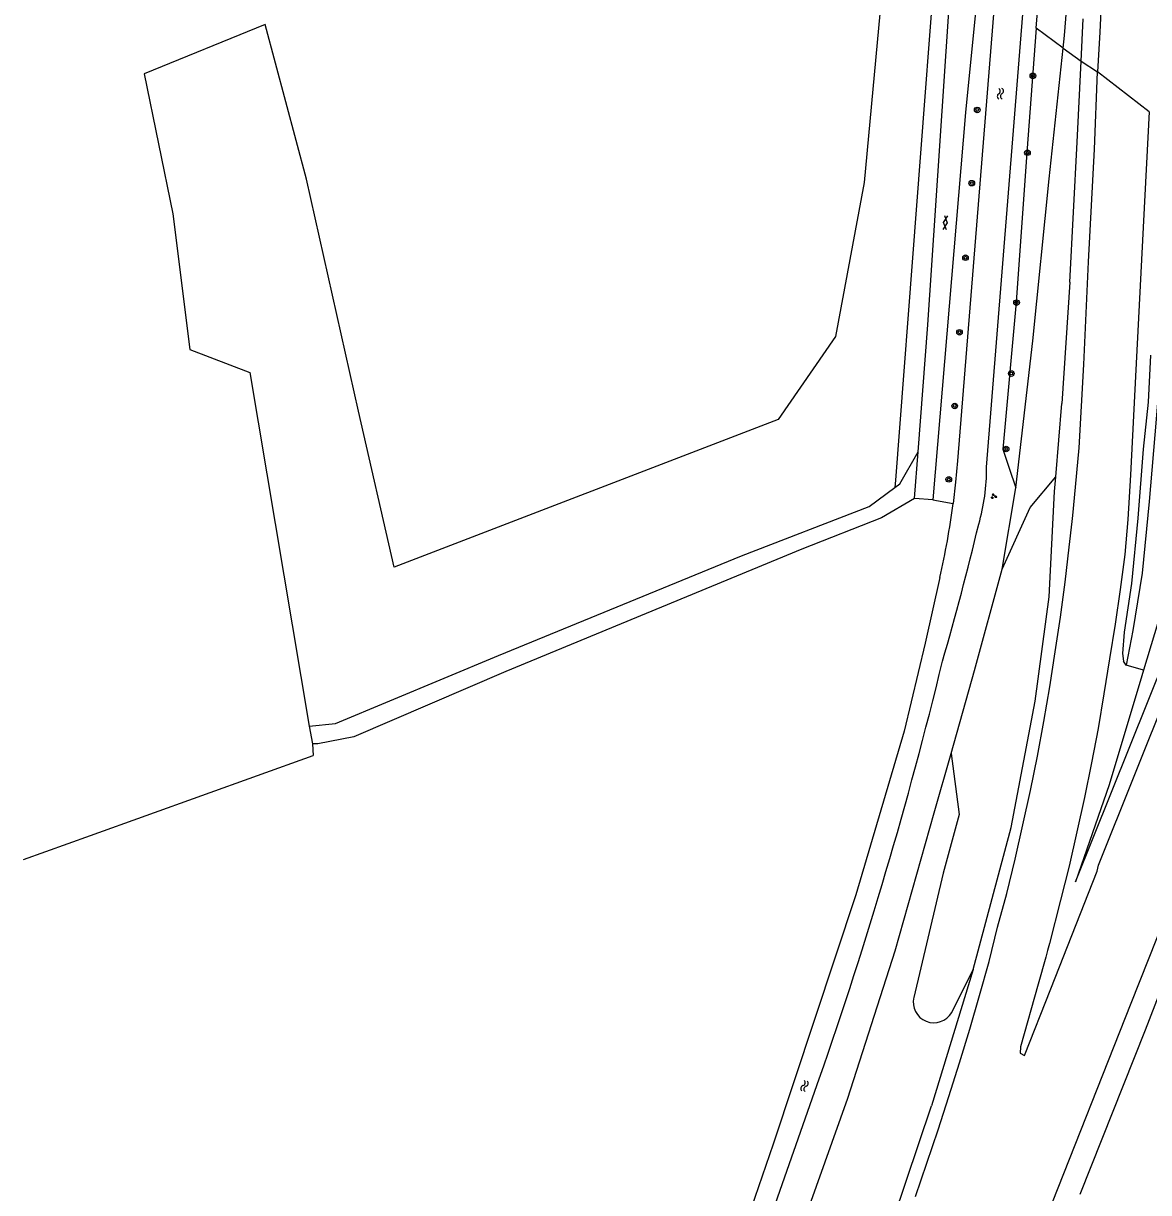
# Model space of a CAD drawing. Extents: x 137999 to 141000, y 397500 to 400501.
# Drawn here: x 138000 to 138159.8, y 398316.1 to 398482.2 of the extents above; entities that cross this region are included whole.
import ezdxf

# ---------------------------------------------------------------- set-up
doc = ezdxf.new("R2010")
doc.units = 0
for name, color, linetype in [('gg-afsc-draadraster', 7, 'Continuous'), ('gg-afsc-lijn draadraster', 7, 'Continuous'), ('gg-knt-BGT kruinlijn', 7, 'Continuous'), ('gg-knt-verharding', 7, 'Continuous'), ('gg-kntw-bovenkant insteek waterloop', 7, 'Continuous'), ('gt-grn-groengrens', 7, 'Continuous'), ('gt-symb-boom', 7, 'Continuous'), ('gt-symb-gesloten verharding', 7, 'Continuous'), ('gt-symb-groenvak', 7, 'Continuous'), ('gt-symb-watersymbool', 7, 'Continuous'), ('gx-grn-maaiveld', 7, 'Continuous')]:
    doc.layers.add(name, color=color, linetype=linetype)

# ---------------------------------------------------------------- blocks, each defined once
blk = doc.blocks.new('gt0-GRVAK')
at = {"layer": 'gt-symb-groenvak'}
for p, q in [((-0.11, 0.19), (-0.23, 0.24)), ((-0.18, 0.15), (0.09, 0.15)), ((-0.09, 0.21), (-0.16, 0.32)), ((-0.05, 0.21), (-0.05, 0.39)), ((0, 0.21), (0.06, 0.32)), ((0.02, 0.19), (0.13, 0.24)), ((0.26, -0.05), (0.2, 0.06)), ((0.31, -0.05), (0.31, 0.13)), ((0.35, -0.05), (0.41, 0.06)), ((-0.24, -0.23), (-0.36, -0.18)), ((-0.32, -0.26), (-0.05, -0.26)), ((-0.23, -0.21), (-0.29, -0.09)), ((-0.18, -0.2), (-0.18, -0.02)), ((-0.14, -0.21), (-0.07, -0.09)), ((-0.12, -0.23), (0, -0.18)), ((0.24, -0.07), (0.12, -0.02)), ((0.17, -0.11), (0.44, -0.11)), ((0.37, -0.07), (0.49, -0.02))]:
    blk.add_line(p, q, dxfattribs=at)
blk = doc.blocks.new('gt0-BOOM')
at = {"layer": 'gt-symb-boom'}
for radius in [0.4, 0.2]:
    blk.add_circle((0, 0), radius, dxfattribs=at)
blk = doc.blocks.new('gt0-WA')
at = {"layer": 'gt-symb-watersymbool'}
for centre, start, end in [((-0.32, 0.02), 28.0725, 151.9275), ((0.43, 0.42), 208.0725, 331.9275), ((-0.32, -0.43), 28.0725, 151.9275), ((0.43, -0.03), 208.0725, 331.9275)]:
    blk.add_arc(centre, 0.425, start, end, dxfattribs=at)
blk = doc.blocks.new('gt0-GESVH1')
at = {"layer": 'gt-symb-gesloten verharding'}
for p, q in [((-0.99, -0.26), (0.01, 0.24)), ((0.01, -0.26), (-0.99, 0.24)), ((0.01, 0.24), (1.01, -0.26)), ((1.01, 0.24), (0.01, -0.26))]:
    blk.add_line(p, q, dxfattribs=at)

msp = doc.modelspace()

# ---------------------------------------------------------------- linework, layer by layer
at = {"layer": 'gg-afsc-draadraster'}
msp.add_lwpolyline([(138000, 398363.42), (138009.55, 398366.85), (138041.17, 398378.21)], dxfattribs=at)
at = {"layer": 'gg-afsc-lijn draadraster'}
msp.add_lwpolyline([(138000, 398363.42), (138009.55, 398366.85), (138041.17, 398378.21)], dxfattribs=at)
at = {"layer": 'gg-knt-BGT kruinlijn'}
for p, q in [((138150.24, 398476.83), (138150.55, 398482.89)), ((138160.13, 398435.06), (138159.76, 398428.4)), ((138159.76, 398428.4), (138159.09, 398421.71)), ((138159.09, 398421.71), (138158.32, 398411.9)), ((138158.32, 398411.9), (138157.43, 398402.62)), ((138157.43, 398402.62), (138156.36, 398395.72)), ((138156.36, 398395.72), (138156.13, 398392.68)), ((138156.13, 398392.68), (138156.27, 398391.62)), ((138156.65, 398391.05), (138156.27, 398391.62))]:
    msp.add_line(p, q, dxfattribs=at)
at = {"layer": 'gg-knt-verharding'}
for p, q in [((138126.6, 398414.71), (138127.11, 398421.36)), ((138129.19, 398414.51), (138126.6, 398414.71))]:
    msp.add_line(p, q, dxfattribs=at)
for points in [[(138136.86, 398500), (138133.81, 398469.56), (138129.19, 398414.51)], [(138127.11, 398421.36), (138128.47, 398439.39), (138131.92, 398491.02)]]:
    msp.add_lwpolyline(points, dxfattribs=at)
at = {"layer": 'gg-kntw-bovenkant insteek waterloop'}
for p, q in [((138136.81, 398419.15), (138143.32, 398500)), ((138130.18, 398403.47), (138128.12, 398394.14)), ((138128.12, 398394.14), (138125.12, 398381.64)), ((138125.12, 398381.64), (138118.24, 398358.41)), ((138118.24, 398358.41), (138106.52, 398322.98)), ((138106.52, 398322.98), (138099.68, 398303.22))]:
    msp.add_line(p, q, dxfattribs=at)
for points in [[(138139.13, 398500), (138132.71, 398420.09), (138132.43, 398417.04), (138132.07, 398413.99)], [(138000, 398027.86), (138048.24, 398147.54), (138069.55, 398208.01), (138113.05, 398332.26)]]:
    msp.add_lwpolyline(points, dxfattribs=at)
for centre, radius, start, end in [((138108.72, 398418.87), 28.1, 343.8672, 0.5791), ((138018.79, 398429), 114.28, 347.0913, 352.4524), ((137690.16, 398518.32), 458.28, 343.9458, 346.4634), ((137514.83, 398541.1), 633.63, 340.75586, 346.35153)]:
    msp.add_arc(centre, radius, start, end, dxfattribs=at)
at = {"layer": 'gt-grn-groengrens'}
for p, q in [((138129.19, 398414.51), (138132.07, 398413.99)), ((138040.61, 398382.35), (138041.07, 398379.84)), ((138041.07, 398379.84), (138041.17, 398378.21))]:
    msp.add_line(p, q, dxfattribs=at)
for points in [[(138123.94, 398508.12), (138119.42, 398459.63), (138115.37, 398437.75), (138107.2, 398425.96), (138052.66, 398404.96), (138047.6, 398427.11), (138040.23, 398460.09), (138034.34, 398482.08), (138017.17, 398475.04), (138021.22, 398455.18), (138023.63, 398435.88), (138032.18, 398432.63), (138040.61, 398382.35)], [(138129.87, 398495.4), (138123.88, 398417.32), (138123.8, 398416.28)], [(138123.8, 398416.28), (138124.49, 398416.79), (138127.11, 398421.36)], [(138040.61, 398382.35), (138044.32, 398382.77), (138067.5, 398392.4), (138102.01, 398406.56), (138120.13, 398413.6), (138123.8, 398416.28)], [(138126.6, 398414.71), (138121.92, 398411.96), (138110.57, 398407.51), (138068.53, 398390.15), (138046.95, 398380.84), (138041.85, 398379.84), (138041.07, 398379.84)]]:
    msp.add_lwpolyline(points, dxfattribs=at)
at = {"layer": 'gx-grn-maaiveld'}
for p, q in [((138147.71, 398478.7), (138143.88, 398481.55)), ((138147.71, 398478.7), (138150.24, 398476.83)), ((138149.68, 398465.36), (138150.24, 398476.83)), ((138150.24, 398476.83), (138152.58, 398475.33)), ((138159.93, 398469.65), (138152.58, 398475.33)), ((138148.66, 398445.47), (138149.68, 398465.36)), ((138148.66, 398445.47), (138147.52, 398428.21)), ((138146.67, 398417.81), (138147.52, 398428.21)), ((138140.03, 398419.04), (138140.99, 398416.21)), ((138146.49, 398415.69), (138146.67, 398417.81)), ((138139.04, 398404.68), (138140.99, 398416.21)), ((138145.73, 398400.75), (138146.49, 398415.69)), ((138143.75, 398385.92), (138145.73, 398400.75)), ((138159.1, 398390.31), (138156.65, 398391.05)), ((138140.31, 398367.95), (138143.75, 398385.92)), ((138134.9, 398347.78), (138140.31, 398367.95)), ((138134.9, 398347.78), (138129.02, 398328.44)), ((138131.87, 398341.69), (138134.9, 398347.78)), ((138122.93, 398310.33), (138129.02, 398328.44))]:
    msp.add_line(p, q, dxfattribs=at)
for points in [[(138143.88, 398481.55), (138144.18, 398485.62), (138145.66, 398506.63), (138146.5, 398520.08), (138148.54, 398547.85), (138149.21, 398558.56), (138156.81, 398566.14)], [(138156.81, 398566.14), (138156.03, 398546.78), (138155.51, 398536.22), (138154.61, 398516.02), (138153.88, 398500.9), (138152.93, 398480.98), (138152.58, 398475.33)], [(138147.71, 398478.7), (138147.91, 398480.49), (138149.74, 398503.63), (138151.08, 398517.79), (138152.24, 398531.92), (138152.71, 398536.11)], [(138143.88, 398481.55), (138142.55, 398463.87), (138141.03, 398442.6), (138139.13, 398421.71), (138140.03, 398419.04)], [(138140.99, 398416.21), (138143.4, 398437.14), (138145.71, 398460.15), (138147.71, 398478.7)], [(138126.71, 398315.54), (138128.35, 398320.26), (138129.95, 398325), (138131.48, 398329.76), (138132.96, 398334.53), (138134.44, 398339.31), (138135.81, 398344.12), (138137.19, 398348.92), (138138.36, 398353.79), (138139.68, 398358.61), (138140.87, 398363.47), (138141.97, 398368.34), (138143.06, 398373.22), (138144.05, 398378.12), (138144.96, 398383.04), (138145.82, 398387.97), (138146.57, 398392.91), (138147.31, 398397.86), (138147.98, 398402.81), (138148.57, 398407.78), (138148.98, 398411.46), (138149.09, 398412.32), (138149.32, 398414.81), (138149.99, 398421.91), (138150.65, 398433.76), (138151.32, 398448.36), (138152.15, 398464.37), (138152.58, 398475.33)], [(138159.93, 398469.65), (138159.12, 398454.18), (138158.04, 398433.02), (138157.25, 398418.08), (138156.9, 398411.74), (138156.47, 398406.76), (138155.78, 398401.8), (138155.11, 398396.85), (138154.3, 398391.92), (138153.5, 398386.98), (138152.69, 398382.05), (138151.75, 398377.14), (138150.73, 398372.24), (138149.66, 398367.36), (138148.55, 398362.48), (138147.33, 398357.63), (138145.78, 398351.47), (138145.5, 398350.51), (138145.26, 398349.54), (138144.17, 398345.69), (138141.66, 398336.8), (138141.61, 398335.89), (138142.19, 398335.57), (138145.94, 398345.03), (138152.54, 398361.75), (138152.71, 398362.63), (138162.84, 398387.93)], [(138163.28, 398467.16), (138162.76, 398453.8), (138162.05, 398439.74), (138160.93, 398426.01), (138159.92, 398414.29), (138158.95, 398404.09), (138157.62, 398395.94), (138156.65, 398391.05)], [(138196.66, 398442.26), (138190.11, 398425.79), (138178.76, 398396.9), (138168.35, 398370.75), (138157.3, 398342.98), (138145.34, 398312.66), (138133.55, 398282.9), (138125.5, 398262.33), (138113.9, 398232.96), (138105.75, 398212.25), (138096.6, 398189.27), (138088.25, 398168.18), (138079.55, 398146.3), (138070.82, 398124.33), (138057.23, 398089.83)], [(138199.35, 398440.3), (138194.08, 398427.01), (138191.67, 398420.86), (138189.57, 398415.79), (138187.38, 398410.07), (138185.35, 398404.95), (138182.97, 398399.03), (138180.53, 398392.86), (138178.65, 398388.1), (138176.77, 398383.24), (138174.58, 398377.92), (138172.48, 398372.28), (138170.83, 398368.22), (138167.82, 398360.88), (138166, 398356.22), (138164.18, 398351.56), (138162.32, 398346.92), (138159.34, 398339.19), (138150.08, 398315.81)], [(138172.41, 398429.15), (138162.7, 398402.19), (138159.1, 398390.31)], [(138159.1, 398390.31), (138158.86, 398389.5), (138154.24, 398374.05), (138149.47, 398360.23), (138162.3, 398392.22), (138175.73, 398426.71)], [(138139.04, 398404.68), (138143.03, 398413.45), (138146.67, 398417.81)], [(138131.78, 398378.49), (138135.12, 398390.3), (138139.04, 398404.68)], [(138102.51, 398287.22), (138109.44, 398307.95), (138117.12, 398329.53), (138123.82, 398350.44), (138129.39, 398370.05), (138131.78, 398378.49)], [(138131.78, 398378.49), (138132.95, 398369.82), (138130.67, 398361.46), (138126.48, 398343.84)]]:
    msp.add_lwpolyline(points, dxfattribs=at)
msp.add_arc((138129.33, 398343.16), 2.93, 166.4394, 330.0312, dxfattribs=at)

# ---------------------------------------------------------------- block references
at = {"layer": 'gt-symb-boom'}
for p in [(138143.4, 398474.77), (138135.5, 398469.92), (138142.63, 398463.85), (138134.72, 398459.52), (138133.83, 398448.93), (138141.08, 398442.55), (138132.98, 398438.33), (138140.34, 398432.47), (138132.3, 398427.86), (138139.61, 398421.75), (138131.46, 398417.43)]:
    msp.add_blockref('gt0-BOOM', p, dxfattribs=at)
at = {"layer": 'gt-symb-gesloten verharding', "rotation": 83.96999119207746}
msp.add_blockref('gt0-GESVH1', (138130.96, 398453.91), dxfattribs=at)
at = {"layer": 'gt-symb-groenvak'}
msp.add_blockref('gt0-GRVAK', (138137.83, 398415.02), dxfattribs=at)
at = {"layer": 'gt-symb-watersymbool'}
for p, rotation in [((138138.78, 398472.16), 90.97393443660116), ((138110.98, 398331.31), -103.00750479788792)]:
    msp.add_blockref('gt0-WA', p, dxfattribs=dict(at, rotation=rotation))

doc.saveas('drawing.dxf')
